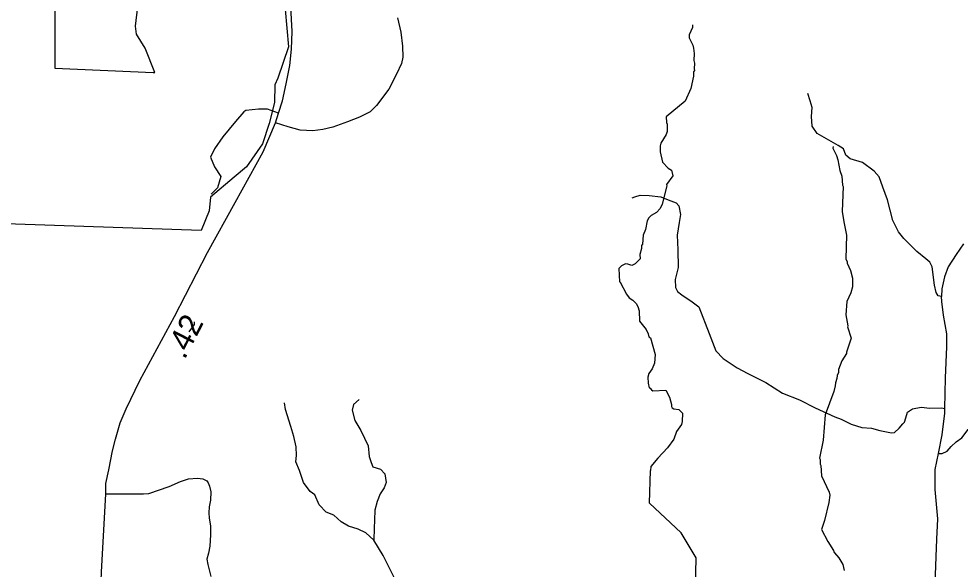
# Model space of a CAD drawing. Extents: x 1248224 to 1454986, y 825081 to 985870.
# Drawn here: x 1402846 to 1407965, y 954475 to 957469 of the extents above; entities that cross this region are included whole.
import ezdxf

# ---------------------------------------------------------------- set-up
doc = ezdxf.new("R2010")
doc.units = 0
for name, color, linetype in [('Exist Boundary Land Use Park State Division NC Parks and Recreation', 7, 'Continuous'), ('Exist Hydrographic Misc Water Feature', 7, 'Continuous'), ('Exist Road Non-System Type 51', 7, 'Continuous'), ('Exist Road Secondary Mileage Hundredths English Label', 7, 'Continuous'), ('Exist Road Secondary Type 41 Attributed', 7, 'Continuous'), ('Exist Road Secondary Type 51 Attributed', 7, 'Continuous')]:
    doc.layers.add(name, color=color, linetype=linetype)

msp = doc.modelspace()

# ---------------------------------------------------------------- linework, layer by layer
at = {"layer": 'Exist Boundary Land Use Park State Division NC Parks and Recreation'}
for points in [[(1403042.6, 959155.5), (1403040.6, 957201.5), (1403577.1, 957177.1), (1403584.6, 957176.8), (1403532.7, 957309.4), (1403485.8, 957386.4), (1403480.7, 957429.5), (1403509.7, 957676.5)], [(1404294.6, 957520.4), (1404312.7, 957316.5), (1404253.8, 957146.4), (1404237.8, 957109.5), (1404235.7, 957014.5), (1404207.7, 956900.5), (1404171.8, 956788.5), (1404083.6, 956664.4), (1404016.7, 956608.5), (1403887.8, 956499.5), (1403880.6, 956424.4), (1403836.8, 956318.4), (1402187.7, 956374.4), (1402197.7, 956614.4), (1401984.7, 956614.4), (1400378.6, 956668.4)]]:
    msp.add_lwpolyline(points, dxfattribs=at)
at = {"layer": 'Exist Hydrographic Misc Water Feature'}
for points in [[(1406509.7, 957437.1), (1406509.3, 957421.1), (1406492.3, 957381.4), (1406491.9, 957365.4), (1406510.9, 957325), (1406514.5, 957308.9), (1406517.9, 957280.8), (1406517, 957242.8), (1406520.6, 957228.7), (1406517.9, 957196.7), (1406519.6, 957188.7), (1406515.4, 957180.8), (1406514.9, 957156.8), (1406501.3, 957089.2), (1406469, 957021.3), (1406365.5, 956936.5), (1406368.8, 956904.4), (1406372.6, 956896.3), (1406371.6, 956856.3), (1406367.2, 956840.5), (1406338.1, 956793.2), (1406333.6, 956777.3), (1406332.9, 956745.3), (1406347.2, 956688.4), (1406377.3, 956656.7), (1406395, 956645.1), (1406401.8, 956615.5), (1406368.6, 956568.3), (1406369.8, 956561), (1406344.1, 956461), (1406333.4, 956437.2), (1406312.9, 956415.7), (1406284.5, 956398.5), (1406272.2, 956386.8), (1406263.8, 956371), (1406254.7, 956323.2), (1406242, 956291.5), (1406236.8, 956243.6), (1406232.6, 956235.7), (1406232.2, 956219.7), (1406223.4, 956187.9), (1406225.6, 956162.7), (1406198.1, 956136.5), (1406180, 956128), (1406157.7, 956135.3), (1406144.4, 956135.6), (1406124, 956124.9), (1406109.5, 956110.8), (1406111.8, 956038.7), (1406116.4, 956036.2), (1406150.2, 955971.8), (1406165.7, 955951.3), (1406185.4, 955938.8), (1406203, 955920.4), (1406212.6, 955904.2), (1406220, 955880), (1406220.7, 955823.9), (1406257.6, 955779), (1406268.9, 955754.7), (1406272.6, 955738.6), (1406281.5, 955733.5), (1406306.2, 955643.4), (1406302.8, 955596.5), (1406290.8, 955565.4), (1406272.3, 955539.1), (1406267.3, 955519.1), (1406268.8, 955487.7), (1406274, 955462.5), (1406279.9, 955460.4), (1406285.7, 955450.2), (1406293.6, 955446), (1406365.2, 955448.5), (1406384.7, 955411.8), (1406395.8, 955371.5), (1406395.5, 955359.5), (1406399.4, 955353.4), (1406407.2, 955347.2), (1406435.1, 955344.5), (1406454.6, 955324), (1406453.5, 955278.1), (1406449.1, 955262.2), (1406422.2, 955224.7), (1406407.3, 955183.1), (1406374, 955136), (1406320.7, 955079), (1406283.6, 955034.3), (1406280.3, 955012.4)], [(1407273.7, 956773.8), (1407273.6, 956765.8), (1407292.6, 956725.3), (1407300, 956701.1), (1407310.6, 956644.8), (1407321.9, 956612.6), (1407324.7, 956564.6), (1407328.6, 956556.5), (1407324.1, 956420.1), (1407331.8, 956364.3), (1407347.5, 956292.6), (1407343, 956164), (1407350.6, 956147.8), (1407350.5, 956139.8), (1407369.5, 956099.3), (1407380.5, 956059), (1407379.3, 956011), (1407370.6, 955979.2), (1407349.5, 955931.8), (1407342.6, 955858.5), (1407354.3, 955799.6), (1407353.1, 955794.2), (1407372.6, 955731.2), (1407346.8, 955655.8), (1407346.6, 955647.8), (1407321.6, 955608.4), (1407304.5, 955560.8), (1407304.1, 955544.8), (1407295.7, 955529), (1407295.3, 955513), (1407286.7, 955489.3), (1407286.3, 955473.3), (1407277.6, 955441.5), (1407230.5, 955314.7), (1407219.9, 955176.3), (1407200.8, 955079.4), (1407204.6, 955071.3), (1407204.1, 955047.3), (1407207.9, 955039.2), (1407210.5, 954983.1), (1407252.4, 954894), (1407256, 954877.9), (1407251, 954838), (1407227.7, 954740.9), (1407211.5, 954691), (1407245.9, 954626.1), (1407276.7, 954577.4), (1407278.5, 954569.3), (1407282.4, 954564.6)], [(1406523.8, 954294.4), (1406528.8, 954537.2), (1406447.8, 954673.5), (1406275.8, 954834.6), (1406280.3, 955012.4)], [(1407282.4, 954564.6), (1407305.8, 954536.6), (1407326.9, 954500.1), (1407334.1, 954467.9)]]:
    msp.add_lwpolyline(points, dxfattribs=at)
at = {"layer": 'Exist Road Non-System Type 51'}
for points in [[(1407864.7, 955958.7), (1407846.3, 955961.8), (1407834.9, 955980.7), (1407826.1, 956021.1), (1407812.2, 956119.5), (1407799.6, 956144.7), (1407779.5, 956163.6), (1407730.3, 956202.7), (1407659.7, 956273.4), (1407629.4, 956310), (1407599.2, 956371.8), (1407570.7, 956484.7), (1407545.5, 956554.1), (1407524.1, 956609.6), (1407497.6, 956641.1), (1407434.6, 956687.8), (1407366.5, 956706.8), (1407343.8, 956728.2), (1407331.2, 956761), (1407302.2, 956779.9), (1407187.5, 956845.5), (1407161.2, 956885.2), (1407157.5, 956937), (1407161.2, 956987.4), (1407149.9, 957022.7), (1407137.3, 957061.9)], [(1404257.8, 956956.5), (1404197.9, 956977.7), (1404148.7, 956977.7), (1404080.6, 956970.1), (1404069.3, 956962.6), (1404023.9, 956909.6), (1403955.8, 956826.3), (1403910.4, 956762), (1403887.7, 956716.6), (1403910.4, 956663.6), (1403944.5, 956610.6), (1403925.5, 956550), (1403891.5, 956516)], [(1406181.2, 956495.4), (1406195.3, 956501.6), (1406225.6, 956509.2), (1406273.5, 956507.9), (1406337.8, 956500.4), (1406378.1, 956484), (1406421, 956467.6), (1406436.1, 956451.2), (1406443.7, 956404.5), (1406437.4, 956361.6), (1406426.1, 956292.2), (1406429.8, 956212.7), (1406431.1, 956115.6), (1406414.7, 956051.2), (1406417.2, 956008.3), (1406428.6, 955985.6), (1406451.3, 955968), (1406508, 955928.8), (1406544.6, 955902.3), (1406600.7, 955758.1), (1406636, 955663.5), (1406676.3, 955620.6), (1406753.2, 955570.1), (1406811.2, 955539.8), (1406908.3, 955490.6), (1406999.1, 955432.6), (1407091.1, 955396), (1407177.6, 955353.7), (1407283.5, 955303.2), (1407317.6, 955290.6), (1407373, 955264.1), (1407429.8, 955245.2), (1407482.7, 955242.7), (1407528.1, 955230), (1407564.7, 955222.5), (1407592.4, 955216.2), (1407608.8, 955218.7), (1407632.8, 955242.7), (1407654.2, 955265.4), (1407663, 955275.5), (1407669.3, 955298.2), (1407678.1, 955329.7), (1407705.9, 955347.4), (1407753.8, 955356.2), (1407800.4, 955351.2), (1407863.2, 955352.4), (1407882.2, 955349.9)], [(1407983.7, 956244.4), (1407943.4, 956186.3), (1407900.5, 956120.7), (1407880.3, 956065.2), (1407865.2, 956000.9), (1407864.7, 955958.7)], [(1403799, 955820.1), (1403799.1, 955807.1), (1403770, 955766)], [(1407846.6, 955105), (1407867.9, 955105.3), (1407894.4, 955116.6), (1407917.1, 955143.1), (1407943.6, 955168.3), (1407973.8, 955189.8), (1408009.2, 955235.2), (1408031.8, 955260.4), (1408073.4, 955308.4), (1408125.1, 955371.5), (1408151.6, 955410.6), (1408161.7, 955423.2), (1408179.3, 955438.3), (1408215.9, 955438.3), (1408257.5, 955443.4), (1408310.5, 955457.2), (1408357.1, 955481.2), (1408402.8, 955513.1)], [(1404697, 955399.2), (1404666.7, 955371.5), (1404659.2, 955341.2), (1404673, 955284.4), (1404705.8, 955228.9), (1404746.1, 955146.9), (1404751.2, 955088.8), (1404761.3, 955055.4), (1404770.1, 955031.4), (1404813, 955020.1), (1404836.9, 954994.8), (1404843.2, 954946.9), (1404833.1, 954917.9), (1404810.4, 954885.1), (1404794, 954843.4), (1404781.4, 954796.7), (1404780.2, 954741.2), (1404778.9, 954698.3), (1404776, 954633.8)], [(1404903.4, 954396.6), (1404827.7, 954549.3), (1404776, 954633.8), (1404733.5, 954673.6), (1404691.9, 954693.8), (1404639, 954709), (1404598.6, 954732.9), (1404559.5, 954768.3), (1404517.9, 954784.7), (1404478.9, 954825), (1404454.9, 954879.3), (1404429.7, 954898.2), (1404394.4, 954946.1), (1404371.7, 955013), (1404351.5, 955059.7), (1404355.7, 955094.4), (1404354.4, 955141.1), (1404340.6, 955196.6), (1404324.2, 955250.8), (1404295.2, 955344.2), (1404290.1, 955380.8)]]:
    msp.add_lwpolyline(points, dxfattribs=at)
at = {"layer": 'Exist Road Secondary Type 41 Attributed'}
for points in [[(1404905.4, 957474), (1404922.9, 957397.1), (1404931.7, 957320.2), (1404933.9, 957260.8), (1404927.3, 957225.7), (1404898.8, 957168.5), (1404857.1, 957087.2), (1404791.2, 956997.1), (1404756.2, 956962.8), (1404699.1, 956934.2), (1404633.2, 956907.8), (1404554.2, 956879.3), (1404499.3, 956866.1), (1404444.4, 956859.5), (1404376.3, 956863.9), (1404310.5, 956881.5), (1404242.5, 956902.4)], [(1403319.5, 954885.2), (1403524.1, 954885.2), (1403552.7, 954887.4), (1403663.5, 954924.8), (1403725, 954952.3), (1403768.9, 954966.6), (1403817.2, 954970.9), (1403845.8, 954967.7), (1403867.7, 954956.7), (1403876.2, 954945.5), (1403881.8, 954927.4), (1403889.2, 954895.2), (1403888.3, 954851.2), (1403881.6, 954815.3), (1403878.9, 954781.4), (1403880.3, 954753.3), (1403887.5, 954711.2), (1403888.5, 954663.1), (1403885.2, 954601.1), (1403876.5, 954563.3), (1403867.8, 954529.4), (1403873.2, 954501.3), (1403889.9, 954434.9)]]:
    msp.add_lwpolyline(points, dxfattribs=at)
at = {"layer": 'Exist Road Secondary Type 51 Attributed'}
for points in [[(1404242.5, 956902.4), (1404257.8, 956956.5), (1404279.7, 957022.4), (1404299.5, 957114.7), (1404319.2, 957215.8), (1404328, 957303.7), (1404332.4, 957400.4), (1404323.7, 957568.5), (1404301.7, 957814.6), (1404271.1, 958151.9), (1404257.9, 958345.3), (1404255.7, 958516.7), (1404266.7, 958676.1), (1404290.8, 958840.9), (1404312.7, 958989.7), (1404343.4, 959112.8), (1404374.2, 959220.5), (1404415.9, 959350.1), (1404453.2, 959466.6), (1404512.5, 959605), (1404577.8, 959733.8)], [(1403319.5, 954885.2), (1403319.5, 954942.3), (1403334.9, 955014.9), (1403354.5, 955119.4), (1403372, 955183.1), (1403396.2, 955271), (1403429.1, 955348), (1403503.8, 955501.8), (1403692.3, 955850), (1403872.1, 956198.7), (1404021.4, 956469), (1404175.1, 956745.8), (1404242.5, 956902.4)], [(1407828.5, 954397.5), (1407838.8, 954638.1), (1407844, 954749.4), (1407828.5, 954908.4), (1407828.5, 955017.1), (1407846.6, 955105), (1407867.3, 955205.9), (1407882.8, 955324.9), (1407882.2, 955349.9), (1407885.4, 955516.4), (1407893.1, 955685.7), (1407893.1, 955755.6), (1407875, 955856.5), (1407865.4, 955931.3), (1407864.7, 955958.7)], [(1403556.7, 952430.7), (1403501.8, 952474.7), (1403431.6, 952531.8), (1403378.9, 952591.2), (1403330.6, 952668.1), (1403289.1, 952759.6), (1403258.3, 952838.7), (1403242.9, 952911.2), (1403236.4, 952985.9), (1403236.4, 953098), (1403253.9, 953457.2), (1403280.3, 954097.4), (1403295.6, 954460), (1403319.5, 954885.2)]]:
    msp.add_lwpolyline(points, dxfattribs=at)

# ---------------------------------------------------------------- texts
at = {"layer": 'Exist Road Secondary Mileage Hundredths English Label'}
msp.add_text('.42', height=125, rotation=62.7135, dxfattribs=at).set_placement((1403747.2, 955611.3))

doc.saveas('drawing.dxf')
